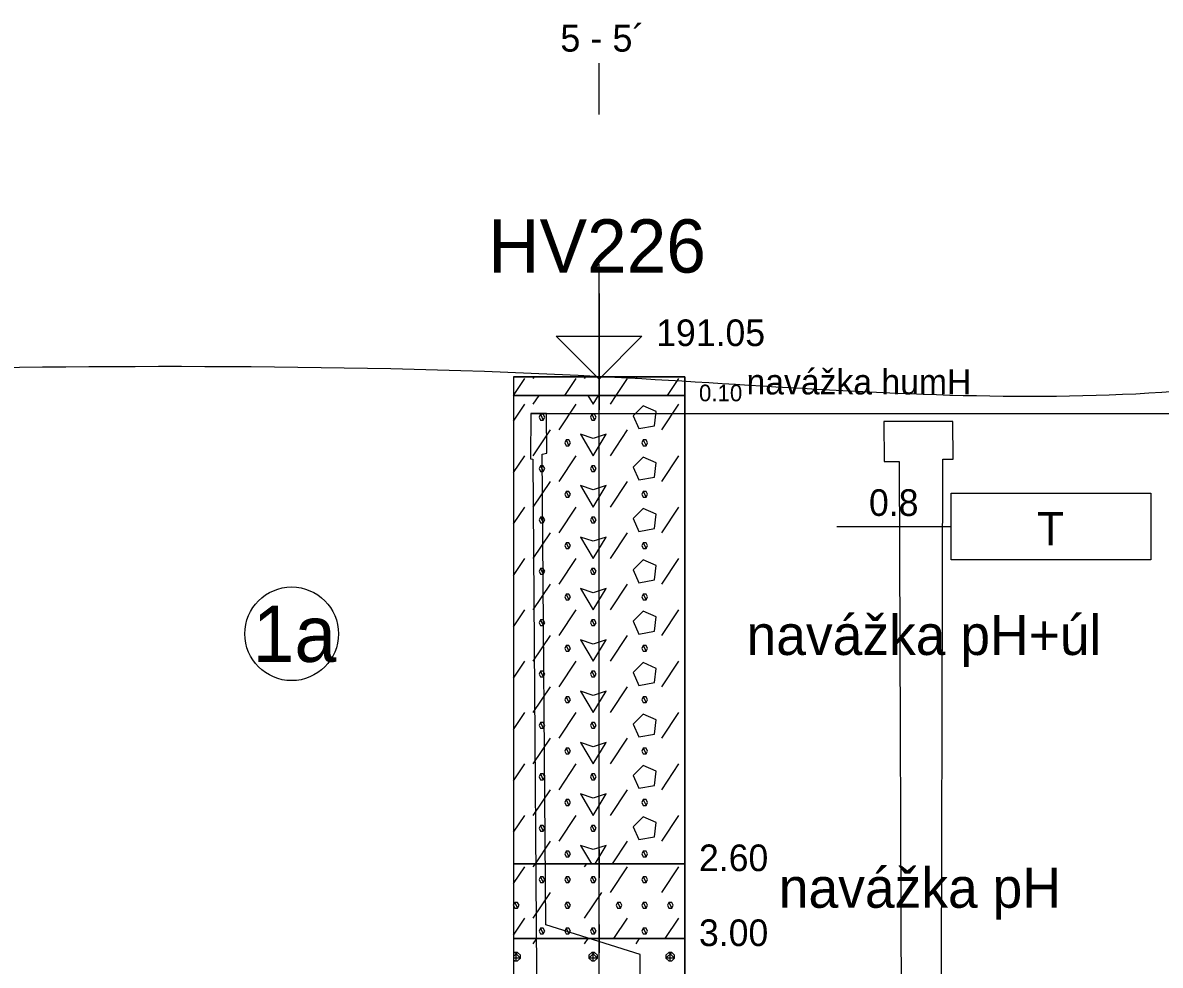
# Model space of a CAD drawing. Extents: x 3042 to 4120, y 576 to 2694.
# Drawn here: x 3495.5 to 3525.88, y 755.78 to 780.94 of the extents above; entities that cross this region are included whole.
import ezdxf

# ---------------------------------------------------------------- set-up
doc = ezdxf.new("R2010")
doc.units = 0
for name, color, linetype in [('15', 7, 'Continuous'), ('16', 7, 'Continuous'), ('17', 7, 'Continuous'), ('18', 7, 'Continuous'), ('22', 7, 'Continuous'), ('51', 7, 'Continuous'), ('52', 7, 'Continuous'), ('53', 7, 'Continuous'), ('56', 7, 'Continuous'), ('62', 7, 'Continuous'), ('nádrže', 7, 'Continuous'), ('pomocna', 7, 'Continuous'), ('rozhraní', 7, 'Continuous')]:
    doc.layers.add(name, color=color, linetype=linetype)

msp = doc.modelspace()

# ---------------------------------------------------------------- linework, layer by layer
at = {"layer": '15'}
msp.add_lwpolyline([(3510.897, 773.713), (3510.897, 771.427), (3509.754, 772.57), (3512.04, 772.57), (3510.897, 771.427)], dxfattribs=at)
at = {"layer": '18'}
msp.add_line((3510.897, 723.991), (3510.897, 771.491), dxfattribs=at)
at = {"layer": '22'}
msp.add_lwpolyline([(3510.897, 778.491), (3510.897, 778.491), (3510.897, 779.86)], dxfattribs=at)
at = {"layer": '51'}
for p, q in [((3508.612, 770.991), (3508.911, 771.44)), ((3509.14, 771.44), (3509.174, 771.491)), ((3509.983, 770.991), (3510.283, 771.44)), ((3510.511, 771.44), (3510.545, 771.491)), ((3511.355, 770.991), (3511.654, 771.44)), ((3511.883, 771.44), (3511.917, 771.491)), ((3512.727, 770.991), (3513.026, 771.44)), ((3508.611, 770.304), (3508.911, 770.754)), ((3509.14, 770.754), (3509.297, 770.991)), ((3509.826, 770.069), (3510.283, 770.754)), ((3511.197, 770.754), (3511.355, 770.991)), ((3512.569, 770.069), (3513.026, 770.754)), ((3509.14, 769.383), (3509.597, 770.069)), ((3511.197, 769.383), (3511.654, 770.069)), ((3508.611, 768.932), (3508.911, 769.383)), ((3509.826, 768.697), (3510.283, 769.383)), ((3512.569, 768.697), (3513.026, 769.383)), ((3509.14, 768.011), (3509.597, 768.697)), ((3511.197, 768.011), (3511.654, 768.697)), ((3508.611, 767.56), (3508.911, 768.011)), ((3509.826, 767.325), (3510.283, 768.011)), ((3512.569, 767.325), (3513.026, 768.011)), ((3509.14, 766.64), (3509.597, 767.325)), ((3511.197, 766.64), (3511.654, 767.325)), ((3508.611, 766.189), (3508.911, 766.64)), ((3509.826, 765.954), (3510.283, 766.64)), ((3512.569, 765.954), (3513.026, 766.64)), ((3509.14, 765.268), (3509.597, 765.954)), ((3511.197, 765.268), (3511.654, 765.954)), ((3508.611, 764.817), (3508.911, 765.268)), ((3509.826, 764.582), (3510.283, 765.268)), ((3512.569, 764.582), (3513.026, 765.268)), ((3509.14, 763.896), (3509.597, 764.582)), ((3511.197, 763.896), (3511.654, 764.582)), ((3508.611, 763.446), (3508.911, 763.896)), ((3509.826, 763.211), (3510.283, 763.896)), ((3512.569, 763.211), (3513.026, 763.896)), ((3509.14, 762.525), (3509.597, 763.211)), ((3511.197, 762.525), (3511.654, 763.211)), ((3508.611, 762.074), (3508.911, 762.525)), ((3509.826, 761.839), (3510.283, 762.525)), ((3512.569, 761.839), (3513.026, 762.525)), ((3509.14, 761.153), (3509.597, 761.839)), ((3511.197, 761.153), (3511.654, 761.839)), ((3508.611, 760.702), (3508.911, 761.153)), ((3509.826, 760.467), (3510.283, 761.153)), ((3512.569, 760.467), (3513.026, 761.153)), ((3509.14, 759.782), (3509.597, 760.467)), ((3511.197, 759.782), (3511.654, 760.467)), ((3508.611, 759.331), (3508.911, 759.782)), ((3509.826, 759.096), (3510.283, 759.782)), ((3512.569, 759.096), (3513.026, 759.782)), ((3509.194, 758.491), (3509.597, 759.096)), ((3510.397, 758.981), (3510.692, 758.491)), ((3511.251, 758.491), (3511.654, 759.096)), ((3508.611, 757.959), (3508.911, 758.41)), ((3509.14, 758.41), (3509.194, 758.491)), ((3510.511, 758.41), (3510.565, 758.491)), ((3511.197, 757.724), (3511.654, 758.41)), ((3512.569, 757.724), (3513.026, 758.41)), ((3509.14, 757.038), (3509.597, 757.724)), ((3510.511, 757.038), (3510.969, 757.724)), ((3508.611, 756.588), (3508.911, 757.038)), ((3511.289, 756.491), (3511.654, 757.038)), ((3512.661, 756.491), (3513.026, 757.038)), ((3509.14, 756.353), (3509.232, 756.491)), ((3510.511, 756.353), (3510.604, 756.491)), ((3511.883, 756.353), (3511.975, 756.491)), ((3508.645, 756.124), (3508.611, 756.09)), ((3508.611, 756.014), (3508.721, 756.124)), ((3508.683, 755.895), (3508.683, 756.124)), ((3510.74, 755.895), (3510.74, 756.124)), ((3512.797, 755.895), (3512.797, 756.124))]:
    msp.add_line(p, q, dxfattribs=at)
for points in [[(3508.611, 770.991), (3513.183, 770.991), (3513.183, 771.491), (3508.611, 771.491)], [(3508.611, 758.491), (3513.183, 758.491), (3513.183, 770.991), (3508.611, 770.991)], [(3508.611, 756.491), (3513.183, 756.491), (3513.183, 758.491), (3508.611, 758.491)], [(3508.611, 748.991), (3513.183, 748.991), (3513.183, 756.491), (3508.611, 756.491)]]:
    msp.add_lwpolyline(points, close=True, dxfattribs=at)
for points in [[(3510.598, 770.991), (3510.74, 770.754), (3510.882, 770.991)], [(3511.807, 770.45), (3511.959, 770.107), (3512.378, 770.183), (3512.417, 770.564), (3512.074, 770.716), (3511.807, 770.45)], [(3509.33, 770.488), (3509.292, 770.411), (3509.33, 770.335), (3509.407, 770.335), (3509.445, 770.411), (3509.407, 770.488), (3509.33, 770.488), (3509.407, 770.335)], [(3510.702, 770.488), (3510.664, 770.411), (3510.702, 770.335), (3510.778, 770.335), (3510.816, 770.411), (3510.778, 770.488), (3510.702, 770.488), (3510.778, 770.335)], [(3510.016, 769.802), (3509.978, 769.726), (3510.016, 769.649), (3510.092, 769.649), (3510.13, 769.726), (3510.092, 769.802), (3510.016, 769.802), (3510.092, 769.649)], [(3510.397, 769.954), (3510.74, 769.383), (3511.083, 769.954), (3510.74, 769.84), (3510.397, 769.954)], [(3512.074, 769.802), (3512.035, 769.726), (3512.074, 769.649), (3512.15, 769.649), (3512.188, 769.726), (3512.15, 769.802), (3512.074, 769.802), (3512.15, 769.649)], [(3511.807, 769.078), (3511.959, 768.735), (3512.378, 768.811), (3512.417, 769.192), (3512.074, 769.345), (3511.807, 769.078)], [(3509.33, 769.116), (3509.292, 769.04), (3509.33, 768.964), (3509.407, 768.964), (3509.445, 769.04), (3509.407, 769.116), (3509.33, 769.116), (3509.407, 768.964)], [(3510.702, 769.116), (3510.664, 769.04), (3510.702, 768.964), (3510.778, 768.964), (3510.816, 769.04), (3510.778, 769.116), (3510.702, 769.116), (3510.778, 768.964)], [(3510.397, 768.583), (3510.74, 768.011), (3511.083, 768.583), (3510.74, 768.468), (3510.397, 768.583)], [(3510.016, 768.43), (3509.978, 768.354), (3510.016, 768.278), (3510.092, 768.278), (3510.13, 768.354), (3510.092, 768.43), (3510.016, 768.43), (3510.092, 768.278)], [(3512.074, 768.43), (3512.035, 768.354), (3512.074, 768.278), (3512.15, 768.278), (3512.188, 768.354), (3512.15, 768.43), (3512.074, 768.43), (3512.15, 768.278)], [(3511.807, 767.706), (3511.959, 767.363), (3512.378, 767.44), (3512.417, 767.821), (3512.074, 767.973), (3511.807, 767.706)], [(3509.33, 767.744), (3509.292, 767.668), (3509.33, 767.592), (3509.407, 767.592), (3509.445, 767.668), (3509.407, 767.744), (3509.33, 767.744), (3509.407, 767.592)], [(3510.702, 767.744), (3510.664, 767.668), (3510.702, 767.592), (3510.778, 767.592), (3510.816, 767.668), (3510.778, 767.744), (3510.702, 767.744), (3510.778, 767.592)], [(3510.016, 767.059), (3509.978, 766.982), (3510.016, 766.906), (3510.092, 766.906), (3510.13, 766.982), (3510.092, 767.059), (3510.016, 767.059), (3510.092, 766.906)], [(3510.397, 767.211), (3510.74, 766.64), (3511.083, 767.211), (3510.74, 767.097), (3510.397, 767.211)], [(3512.074, 767.059), (3512.035, 766.982), (3512.074, 766.906), (3512.15, 766.906), (3512.188, 766.982), (3512.15, 767.059), (3512.074, 767.059), (3512.15, 766.906)], [(3511.807, 766.335), (3511.959, 765.992), (3512.378, 766.068), (3512.417, 766.449), (3512.074, 766.601), (3511.807, 766.335)], [(3509.33, 766.373), (3509.292, 766.297), (3509.33, 766.22), (3509.407, 766.22), (3509.445, 766.297), (3509.407, 766.373), (3509.33, 766.373), (3509.407, 766.22)], [(3510.702, 766.373), (3510.664, 766.297), (3510.702, 766.22), (3510.778, 766.22), (3510.816, 766.297), (3510.778, 766.373), (3510.702, 766.373), (3510.778, 766.22)], [(3510.397, 765.839), (3510.74, 765.268), (3511.083, 765.839), (3510.74, 765.725), (3510.397, 765.839)], [(3510.016, 765.687), (3509.978, 765.611), (3510.016, 765.535), (3510.092, 765.535), (3510.13, 765.611), (3510.092, 765.687), (3510.016, 765.687), (3510.092, 765.535)], [(3512.074, 765.687), (3512.035, 765.611), (3512.074, 765.535), (3512.15, 765.535), (3512.188, 765.611), (3512.15, 765.687), (3512.074, 765.687), (3512.15, 765.535)], [(3511.807, 764.963), (3511.959, 764.62), (3512.378, 764.696), (3512.417, 765.077), (3512.074, 765.23), (3511.807, 764.963)], [(3509.33, 765.001), (3509.292, 764.925), (3509.33, 764.849), (3509.407, 764.849), (3509.445, 764.925), (3509.407, 765.001), (3509.33, 765.001), (3509.407, 764.849)], [(3510.702, 765.001), (3510.664, 764.925), (3510.702, 764.849), (3510.778, 764.849), (3510.816, 764.925), (3510.778, 765.001), (3510.702, 765.001), (3510.778, 764.849)], [(3510.016, 764.315), (3509.978, 764.239), (3510.016, 764.163), (3510.092, 764.163), (3510.13, 764.239), (3510.092, 764.315), (3510.016, 764.315), (3510.092, 764.163)], [(3510.397, 764.468), (3510.74, 763.896), (3511.083, 764.468), (3510.74, 764.354), (3510.397, 764.468)], [(3512.074, 764.315), (3512.035, 764.239), (3512.074, 764.163), (3512.15, 764.163), (3512.188, 764.239), (3512.15, 764.315), (3512.074, 764.315), (3512.15, 764.163)], [(3511.807, 763.592), (3511.959, 763.249), (3512.378, 763.325), (3512.417, 763.706), (3512.074, 763.858), (3511.807, 763.592)], [(3509.33, 763.63), (3509.292, 763.553), (3509.33, 763.477), (3509.407, 763.477), (3509.445, 763.553), (3509.407, 763.63), (3509.33, 763.63), (3509.407, 763.477)], [(3510.702, 763.63), (3510.664, 763.553), (3510.702, 763.477), (3510.778, 763.477), (3510.816, 763.553), (3510.778, 763.63), (3510.702, 763.63), (3510.778, 763.477)], [(3510.397, 763.096), (3510.74, 762.525), (3511.083, 763.096), (3510.74, 762.982), (3510.397, 763.096)], [(3510.016, 762.944), (3509.978, 762.868), (3510.016, 762.791), (3510.092, 762.791), (3510.13, 762.868), (3510.092, 762.944), (3510.016, 762.944), (3510.092, 762.791)], [(3512.074, 762.944), (3512.035, 762.868), (3512.074, 762.791), (3512.15, 762.791), (3512.188, 762.868), (3512.15, 762.944), (3512.074, 762.944), (3512.15, 762.791)], [(3509.33, 762.258), (3509.292, 762.182), (3509.33, 762.106), (3509.407, 762.106), (3509.445, 762.182), (3509.407, 762.258), (3509.33, 762.258), (3509.407, 762.106)], [(3510.702, 762.258), (3510.664, 762.182), (3510.702, 762.106), (3510.778, 762.106), (3510.816, 762.182), (3510.778, 762.258), (3510.702, 762.258), (3510.778, 762.106)], [(3511.807, 762.22), (3511.959, 761.877), (3512.378, 761.953), (3512.417, 762.334), (3512.074, 762.487), (3511.807, 762.22)], [(3510.397, 761.725), (3510.74, 761.153), (3511.083, 761.725), (3510.74, 761.61), (3510.397, 761.725)], [(3510.016, 761.572), (3509.978, 761.496), (3510.016, 761.42), (3510.092, 761.42), (3510.13, 761.496), (3510.092, 761.572), (3510.016, 761.572), (3510.092, 761.42)], [(3512.074, 761.572), (3512.035, 761.496), (3512.074, 761.42), (3512.15, 761.42), (3512.188, 761.496), (3512.15, 761.572), (3512.074, 761.572), (3512.15, 761.42)], [(3511.807, 760.848), (3511.959, 760.505), (3512.378, 760.582), (3512.417, 760.963), (3512.074, 761.115), (3511.807, 760.848)], [(3509.33, 760.886), (3509.292, 760.81), (3509.33, 760.734), (3509.407, 760.734), (3509.445, 760.81), (3509.407, 760.886), (3509.33, 760.886), (3509.407, 760.734)], [(3510.702, 760.886), (3510.664, 760.81), (3510.702, 760.734), (3510.778, 760.734), (3510.816, 760.81), (3510.778, 760.886), (3510.702, 760.886), (3510.778, 760.734)], [(3510.016, 760.201), (3509.978, 760.124), (3510.016, 760.048), (3510.092, 760.048), (3510.13, 760.124), (3510.092, 760.201), (3510.016, 760.201), (3510.092, 760.048)], [(3510.397, 760.353), (3510.74, 759.782), (3511.083, 760.353), (3510.74, 760.239), (3510.397, 760.353)], [(3512.074, 760.201), (3512.035, 760.124), (3512.074, 760.048), (3512.15, 760.048), (3512.188, 760.124), (3512.15, 760.201), (3512.074, 760.201), (3512.15, 760.048)], [(3509.33, 759.515), (3509.292, 759.439), (3509.33, 759.362), (3509.407, 759.362), (3509.445, 759.439), (3509.407, 759.515), (3509.33, 759.515), (3509.407, 759.362)], [(3510.702, 759.515), (3510.664, 759.439), (3510.702, 759.362), (3510.778, 759.362), (3510.816, 759.439), (3510.778, 759.515), (3510.702, 759.515), (3510.778, 759.362)], [(3511.807, 759.477), (3511.959, 759.134), (3512.378, 759.21), (3512.417, 759.591), (3512.074, 759.743), (3511.807, 759.477)], [(3510.789, 758.491), (3511.083, 758.981), (3510.74, 758.867), (3510.397, 758.981)], [(3510.016, 758.829), (3509.978, 758.753), (3510.016, 758.677), (3510.092, 758.677), (3510.13, 758.753), (3510.092, 758.829), (3510.016, 758.829), (3510.092, 758.677)], [(3512.074, 758.829), (3512.035, 758.753), (3512.074, 758.677), (3512.15, 758.677), (3512.188, 758.753), (3512.15, 758.829), (3512.074, 758.829), (3512.15, 758.677)], [(3509.33, 758.143), (3509.292, 758.067), (3509.33, 757.991), (3509.407, 757.991), (3509.445, 758.067), (3509.407, 758.143), (3509.33, 758.143), (3509.407, 757.991)], [(3510.016, 758.143), (3509.978, 758.067), (3510.016, 757.991), (3510.092, 757.991), (3510.13, 758.067), (3510.092, 758.143), (3510.016, 758.143), (3510.092, 757.991)], [(3510.702, 758.143), (3510.664, 758.067), (3510.702, 757.991), (3510.778, 757.991), (3510.816, 758.067), (3510.778, 758.143), (3510.702, 758.143), (3510.778, 757.991)], [(3512.074, 758.143), (3512.035, 758.067), (3512.074, 757.991), (3512.15, 757.991), (3512.188, 758.067), (3512.15, 758.143), (3512.074, 758.143), (3512.15, 757.991)], [(3508.645, 757.457), (3508.606, 757.381), (3508.645, 757.305), (3508.721, 757.305), (3508.759, 757.381), (3508.721, 757.457), (3508.645, 757.457), (3508.721, 757.305)], [(3510.016, 757.457), (3509.978, 757.381), (3510.016, 757.305), (3510.092, 757.305), (3510.13, 757.381), (3510.092, 757.457), (3510.016, 757.457), (3510.092, 757.305)], [(3511.388, 757.457), (3511.35, 757.381), (3511.388, 757.305), (3511.464, 757.305), (3511.502, 757.381), (3511.464, 757.457), (3511.388, 757.457), (3511.464, 757.305)], [(3512.074, 757.457), (3512.035, 757.381), (3512.074, 757.305), (3512.15, 757.305), (3512.188, 757.381), (3512.15, 757.457), (3512.074, 757.457), (3512.15, 757.305)], [(3512.759, 757.457), (3512.721, 757.381), (3512.759, 757.305), (3512.836, 757.305), (3512.874, 757.381), (3512.836, 757.457), (3512.759, 757.457), (3512.836, 757.305)], [(3509.33, 756.772), (3509.292, 756.695), (3509.33, 756.619), (3509.407, 756.619), (3509.445, 756.695), (3509.407, 756.772), (3509.33, 756.772), (3509.407, 756.619)], [(3510.016, 756.772), (3509.978, 756.695), (3510.016, 756.619), (3510.092, 756.619), (3510.13, 756.695), (3510.092, 756.772), (3510.016, 756.772), (3510.092, 756.619)], [(3510.702, 756.772), (3510.664, 756.695), (3510.702, 756.619), (3510.778, 756.619), (3510.816, 756.695), (3510.778, 756.772), (3510.702, 756.772), (3510.778, 756.619)], [(3512.074, 756.772), (3512.035, 756.695), (3512.074, 756.619), (3512.15, 756.619), (3512.188, 756.695), (3512.15, 756.772), (3512.074, 756.772), (3512.15, 756.619)], [(3508.611, 755.929), (3508.645, 755.895), (3508.721, 755.895), (3508.797, 755.972), (3508.797, 756.048), (3508.721, 756.124), (3508.645, 756.124), (3508.797, 755.972), (3508.611, 755.972)], [(3510.702, 756.124), (3510.626, 756.048), (3510.626, 755.972), (3510.702, 755.895), (3510.778, 755.895), (3510.854, 755.972), (3510.854, 756.048), (3510.778, 756.124), (3510.702, 756.124), (3510.854, 755.972), (3510.626, 755.972), (3510.778, 756.124)], [(3512.759, 756.124), (3512.683, 756.048), (3512.683, 755.972), (3512.759, 755.895), (3512.836, 755.895), (3512.912, 755.972), (3512.912, 756.048), (3512.836, 756.124), (3512.759, 756.124), (3512.912, 755.972), (3512.683, 755.972), (3512.836, 756.124)]]:
    msp.add_lwpolyline(points, dxfattribs=at)
at = {"layer": '53'}
for p, q in [((3508.611, 771.491), (3513.183, 771.491)), ((3513.183, 771.491), (3513.183, 726.491)), ((3508.611, 770.991), (3513.183, 770.991)), ((3508.611, 758.491), (3513.183, 758.491)), ((3508.611, 756.491), (3513.183, 756.491))]:
    msp.add_line(p, q, dxfattribs=at)
at = {"layer": '56'}
for p, q in [((3510.897, 771.872), (3510.897, 771.11)), ((3510.516, 771.491), (3511.278, 771.491)), ((3510.897, 771.372), (3510.897, 770.61)), ((3510.516, 770.991), (3511.278, 770.991)), ((3510.897, 758.872), (3510.897, 758.11)), ((3510.516, 758.491), (3511.278, 758.491)), ((3510.897, 756.872), (3510.897, 756.11)), ((3510.516, 756.491), (3511.278, 756.491))]:
    msp.add_line(p, q, dxfattribs=at)
at = {"layer": '62'}
msp.add_line((3517.247, 767.491), (3520.295, 767.491), dxfattribs=at)
msp.add_lwpolyline([(3525.629, 766.602), (3520.295, 766.602), (3520.295, 768.38), (3525.629, 768.38), (3525.629, 766.602)], dxfattribs=at)
at = {"layer": 'nádrže'}
msp.add_line((3509.075, 770.506), (3529.695, 770.506), dxfattribs=at)
for points in [[(3526.704, 752.723), (3520.253, 750.259), (3520.035, 752.188), (3520.08, 769.286), (3520.35, 769.286), (3520.347, 770.3), (3518.502, 770.3), (3518.506, 769.225), (3518.911, 769.225), (3518.97, 752.395), (3518.651, 750.326), (3512, 753.012), (3511.989, 756.07), (3509.478, 756.861), (3509.376, 769.425), (3509.5, 769.451), (3509.495, 770.506), (3509.075, 770.506), (3509.065, 769.301), (3509.131, 769.287)], [(3509.131, 769.287), (3509.236, 754.385), (3511.335, 754.385), (3511.335, 750.713), (3517.032, 748.986), (3517.011, 747.277), (3514.836, 747.244), (3514.837, 744.381), (3517.013, 744.414), (3517.014, 743.566), (3516.881, 743.564), (3516.882, 742.901), (3520.976, 742.964), (3520.975, 744.301), (3521.185, 744.304), (3521.185, 743.984), (3521.319, 743.987), (3521.316, 748.681), (3527.567, 750.837)]]:
    msp.add_lwpolyline(points, dxfattribs=at)
at = {"layer": 'pomocna'}
msp.add_line((3510.897, 721.241), (3510.897, 774.491), dxfattribs=at)
at = {"layer": 'rozhraní'}
msp.add_circle((3502.687, 764.628), 1.25, dxfattribs=at)
msp.add_spline([(3536.277, 773.491), (3535.031, 772.939), (3533.498, 772.398), (3510.96, 771.491), (3471.427, 771.491), (3432.787, 773.091), (3421.92, 773.027)], degree=3, dxfattribs=at)

# ---------------------------------------------------------------- texts
at = {"layer": '16'}
msp.add_text('HV226', height=1.4224, dxfattribs=at).set_placement((3507.933, 774.27))
at = {"layer": '17'}
msp.add_text('191.05', height=0.7112, dxfattribs=at).set_placement((3512.421, 772.309))
at = {"layer": '22'}
msp.add_text('5 - 5´', height=0.72, dxfattribs=at).set_placement((3509.861, 780.169))
at = {"layer": '52'}
for s, height, p in [('navážka humH', 0.6731, (3514.834, 771.018)), ('0.10', 0.4445, (3513.564, 770.835)), ('navážka pH+úl', 1.0668, (3514.834, 764.063)), ('2.60', 0.7112, (3513.564, 758.293)), ('navážka pH', 1.0668, (3515.695, 757.315)), ('3.00', 0.7112, (3513.564, 756.293))]:
    msp.add_text(s, height=height, dxfattribs=at).set_placement(p)
at = {"layer": '62'}
for s, height, p in [('0.8', 0.7112, (3518.104, 767.775)), ('T', 0.889, (3522.591, 766.989))]:
    msp.add_text(s, height=height, dxfattribs=at).set_placement(p)
at = {"layer": 'rozhraní'}
msp.add_text('1a', height=1.5, dxfattribs=at).set_placement((3501.644, 763.878))

doc.saveas('drawing.dxf')
